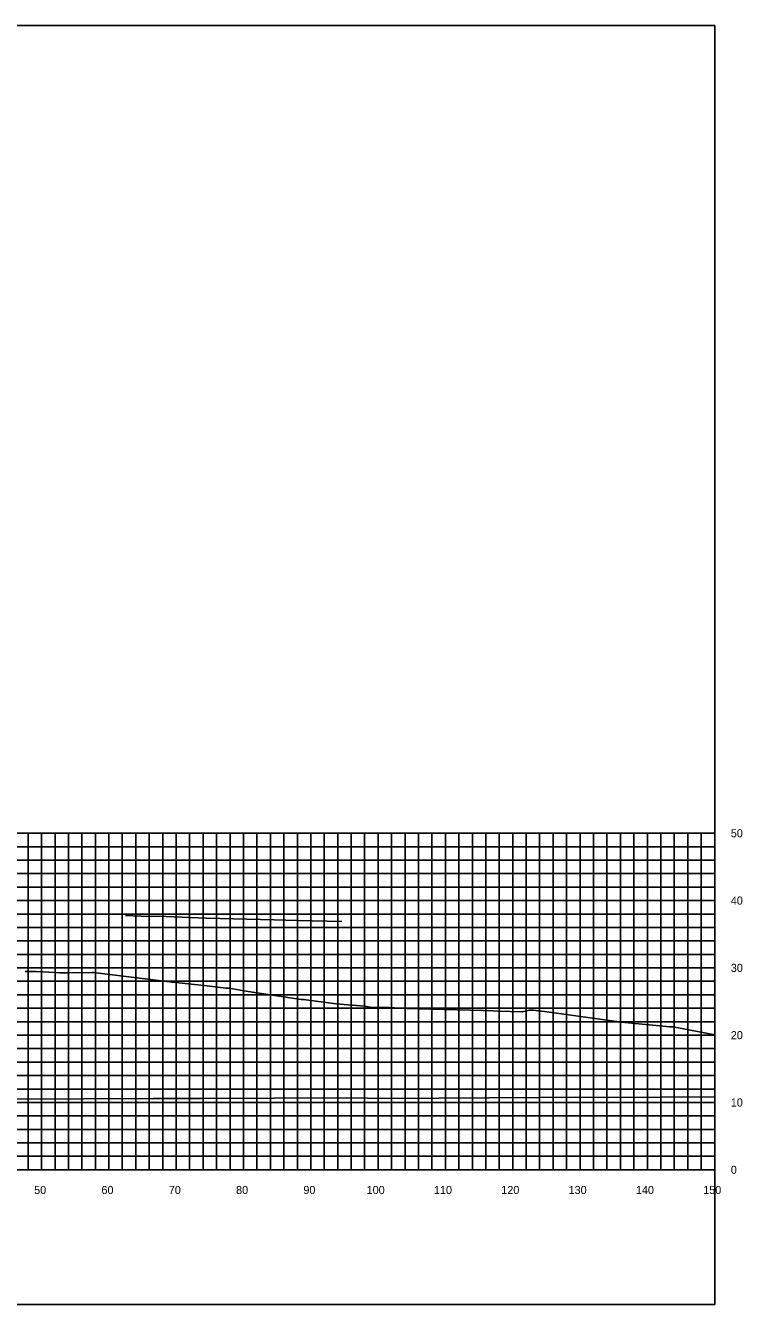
# Model space of a CAD drawing. Extents: x 1800880 to 1818864, y 245271 to 250560.
# Drawn here: x 1817987.5 to 1818094, y 249032.1 to 249222.1 of the extents above; entities that cross this region are included whole.
import ezdxf

# ---------------------------------------------------------------- set-up
doc = ezdxf.new("R2010")
doc.units = 0
for name, color, linetype in [('33', 7, 'Continuous'), ('CL-CNST', 7, 'Continuous'), ('DESIGN - DRAINAGE - Bridges', 7, 'Continuous'), ('Level 37', 7, 'Continuous'), ('Level 46', 7, 'Continuous'), ('Level 62', 7, 'Continuous')]:
    doc.layers.add(name, color=color, linetype=linetype)

msp = doc.modelspace()

# ---------------------------------------------------------------- linework, layer by layer
at = {"layer": 'CL-CNST'}
msp.add_lwpolyline([(1817987.44, 249081.54), (1817989.1, 249081.52), (1817989.1, 249081.52), (1817991.89, 249081.38), (1817992.6, 249081.34), (1817993.73, 249081.34), (1817997.4, 249081.38), (1817997.58, 249081.38), (1818009.29, 249079.93), (1818009.81, 249079.87), (1818014.48, 249079.37), (1818017.24, 249079.02), (1818017.66, 249079.02), (1818017.76, 249079.02), (1818019.94, 249078.67), (1818028.44, 249077.36), (1818028.77, 249077.36), (1818033.63, 249076.71), (1818037.85, 249076.36), (1818038.98, 249076.17), (1818039.04, 249076.17), (1818039.09, 249076.17), (1818039.14, 249076.16), (1818039.19, 249076.16), (1818039.23, 249076.16), (1818039.28, 249076.16), (1818039.32, 249076.16), (1818039.35, 249076.15), (1818039.39, 249076.15), (1818039.42, 249076.15), (1818039.44, 249076.15), (1818041.49, 249076.17), (1818042.27, 249076.11), (1818042.39, 249076.06), (1818047.6, 249075.93), (1818047.76, 249075.92), (1818055.49, 249075.71), (1818056.9, 249075.66), (1818057.68, 249075.65), (1818061.29, 249075.52), (1818062.34, 249075.78), (1818062.42, 249075.79), (1818062.5, 249075.79), (1818062.91, 249075.79), (1818062.93, 249075.79), (1818062.94, 249075.78), (1818062.96, 249075.78), (1818064.04, 249075.65), (1818064.08, 249075.65), (1818064.6, 249075.56), (1818076.01, 249074.01), (1818083.2, 249073.31), (1818083.53, 249073.31), (1818083.71, 249073.31), (1818089.87, 249072.11)], dxfattribs=at)
at = {"layer": 'DESIGN - DRAINAGE - Bridges'}
for p, q in [((1818089.87, 249052.06), (1818089.87, 249102.06)), ((1818089.93, 249102.06), (1818089.87, 249102.06)), ((1818089.93, 249092.06), (1818089.87, 249092.06)), ((1818089.93, 249082.06), (1818089.87, 249082.06)), ((1818089.93, 249072.06), (1818089.87, 249072.06)), ((1818089.93, 249062.06), (1818089.87, 249062.06)), ((1817789.87, 249052.06), (1818089.87, 249052.06)), ((1817989.87, 249052), (1817989.87, 249052.06)), ((1817999.87, 249052), (1817999.87, 249052.06)), ((1818009.87, 249052), (1818009.87, 249052.06)), ((1818019.87, 249052), (1818019.87, 249052.06)), ((1818029.87, 249052), (1818029.87, 249052.06)), ((1818039.87, 249052), (1818039.87, 249052.06)), ((1818049.87, 249052), (1818049.87, 249052.06)), ((1818059.87, 249052), (1818059.87, 249052.06)), ((1818069.87, 249052), (1818069.87, 249052.06)), ((1818079.87, 249052), (1818079.87, 249052.06)), ((1818089.87, 249052), (1818089.87, 249052.06)), ((1818089.93, 249052.06), (1818089.87, 249052.06))]:
    msp.add_line(p, q, dxfattribs=at)
at = {"layer": 'Level 37'}
msp.add_lwpolyline([(1817789.87, 249032.06), (1818089.87, 249032.06), (1818089.87, 249222.06), (1817789.87, 249222.06)], close=True, dxfattribs=at)
at = {"layer": 'Level 46'}
for p, q in [((1817789.87, 249102.06), (1818089.87, 249102.06)), ((1817987.87, 249052.06), (1817987.87, 249102.06)), ((1817989.87, 249052.06), (1817989.87, 249102.06)), ((1817991.87, 249052.06), (1817991.87, 249102.06)), ((1817993.87, 249052.06), (1817993.87, 249102.06)), ((1817995.87, 249052.06), (1817995.87, 249102.06)), ((1817997.87, 249052.06), (1817997.87, 249102.06)), ((1817999.87, 249052.06), (1817999.87, 249102.06)), ((1818001.87, 249052.06), (1818001.87, 249102.06)), ((1818003.87, 249052.06), (1818003.87, 249102.06)), ((1818005.87, 249052.06), (1818005.87, 249102.06)), ((1818007.87, 249052.06), (1818007.87, 249102.06)), ((1818009.87, 249052.06), (1818009.87, 249102.06)), ((1818011.87, 249052.06), (1818011.87, 249102.06)), ((1818013.87, 249052.06), (1818013.87, 249102.06)), ((1818015.87, 249052.06), (1818015.87, 249102.06)), ((1818017.87, 249052.06), (1818017.87, 249102.06)), ((1818019.87, 249052.06), (1818019.87, 249102.06)), ((1818021.87, 249052.06), (1818021.87, 249102.06)), ((1818023.87, 249052.06), (1818023.87, 249102.06)), ((1818025.87, 249052.06), (1818025.87, 249102.06)), ((1818027.87, 249052.06), (1818027.87, 249102.06)), ((1818029.87, 249052.06), (1818029.87, 249102.06)), ((1818031.87, 249052.06), (1818031.87, 249102.06)), ((1818033.87, 249052.06), (1818033.87, 249102.06)), ((1818035.87, 249052.06), (1818035.87, 249102.06)), ((1818037.87, 249052.06), (1818037.87, 249102.06)), ((1818039.87, 249052.06), (1818039.87, 249102.06)), ((1818041.87, 249052.06), (1818041.87, 249102.06)), ((1818043.87, 249052.06), (1818043.87, 249102.06)), ((1818045.87, 249052.06), (1818045.87, 249102.06)), ((1818047.87, 249052.06), (1818047.87, 249102.06)), ((1818049.87, 249052.06), (1818049.87, 249102.06)), ((1818051.87, 249052.06), (1818051.87, 249102.06)), ((1818053.87, 249052.06), (1818053.87, 249102.06)), ((1818055.87, 249052.06), (1818055.87, 249102.06)), ((1818057.87, 249052.06), (1818057.87, 249102.06)), ((1818059.87, 249052.06), (1818059.87, 249102.06)), ((1818061.87, 249052.06), (1818061.87, 249102.06)), ((1818063.87, 249052.06), (1818063.87, 249102.06)), ((1818065.87, 249052.06), (1818065.87, 249102.06)), ((1818067.87, 249052.06), (1818067.87, 249102.06)), ((1818069.87, 249052.06), (1818069.87, 249102.06)), ((1818071.87, 249052.06), (1818071.87, 249102.06)), ((1818073.87, 249052.06), (1818073.87, 249102.06)), ((1818075.87, 249052.06), (1818075.87, 249102.06)), ((1818077.87, 249052.06), (1818077.87, 249102.06)), ((1818079.87, 249052.06), (1818079.87, 249102.06)), ((1818081.87, 249052.06), (1818081.87, 249102.06)), ((1818083.87, 249052.06), (1818083.87, 249102.06)), ((1818085.87, 249052.06), (1818085.87, 249102.06)), ((1818087.87, 249052.06), (1818087.87, 249102.06)), ((1818089.87, 249052.06), (1818089.87, 249102.06)), ((1817789.87, 249100.06), (1818089.87, 249100.06)), ((1817789.87, 249098.06), (1818089.87, 249098.06)), ((1817789.87, 249096.06), (1818089.87, 249096.06)), ((1817789.87, 249094.06), (1818089.87, 249094.06)), ((1817789.87, 249092.06), (1818089.87, 249092.06)), ((1817789.87, 249090.06), (1818089.87, 249090.06)), ((1817789.87, 249088.06), (1818089.87, 249088.06)), ((1817789.87, 249086.06), (1818089.87, 249086.06)), ((1817789.87, 249084.06), (1818089.87, 249084.06)), ((1817789.87, 249082.06), (1818089.87, 249082.06)), ((1817789.87, 249080.06), (1818089.87, 249080.06)), ((1817789.87, 249078.06), (1818089.87, 249078.06)), ((1817789.87, 249076.06), (1818089.87, 249076.06)), ((1817789.87, 249074.06), (1818089.87, 249074.06)), ((1817789.87, 249072.06), (1818089.87, 249072.06)), ((1817789.87, 249070.06), (1818089.87, 249070.06)), ((1817789.87, 249068.06), (1818089.87, 249068.06)), ((1817789.87, 249066.06), (1818089.87, 249066.06)), ((1817789.87, 249064.06), (1818089.87, 249064.06)), ((1817789.87, 249062.06), (1818089.87, 249062.06)), ((1817789.87, 249060.06), (1818089.87, 249060.06)), ((1817789.87, 249058.06), (1818089.87, 249058.06)), ((1817789.87, 249056.06), (1818089.87, 249056.06)), ((1817789.87, 249054.06), (1818089.87, 249054.06)), ((1817789.87, 249052.06), (1818089.87, 249052.06))]:
    msp.add_line(p, q, dxfattribs=at)
at = {"layer": 'Level 62'}
for points in [[(1818002.33, 249089.85), (1818004.69, 249089.76), (1818008.36, 249089.67), (1818014.32, 249089.46), (1818024.43, 249089.22), (1818027.87, 249089.1), (1818034.47, 249088.95)], [(1817789.87, 249063.36), (1817791.59, 249063.34), (1817796.9, 249063.31), (1817819.35, 249063.09), (1817828.56, 249063.05), (1817847.1, 249062.91), (1817859.31, 249062.87), (1817874.86, 249062.72), (1817889.44, 249062.7), (1817902.61, 249062.61), (1817919.12, 249062.61), (1817930.37, 249062.53), (1817948.47, 249062.56), (1817958.12, 249062.49), (1817977.57, 249062.55), (1817985.88, 249062.53), (1818006.46, 249062.63), (1818013.63, 249062.64), (1818035.21, 249062.75), (1818041.39, 249062.65), (1818063.82, 249062.78), (1818069.14, 249062.84), (1818074.05, 249062.8), (1818089.87, 249062.9)]]:
    msp.add_lwpolyline(points, dxfattribs=at)

# ---------------------------------------------------------------- texts
for s, p in [('50', (1817988.77, 249048.46)), ('60', (1817998.77, 249048.46)), ('70', (1818008.77, 249048.46)), ('80', (1818018.77, 249048.46)), ('90', (1818028.77, 249048.46)), ('100', (1818038.17, 249048.46)), ('110', (1818048.17, 249048.46)), ('120', (1818058.17, 249048.46)), ('130', (1818068.17, 249048.46)), ('140', (1818078.17, 249048.46)), ('150', (1818088.17, 249048.46))]:
    msp.add_text(s, height=1.2).set_placement(p)
at = {"layer": '33'}
for s, p in [('50', (1818092.27, 249101.46)), ('40', (1818092.27, 249091.46)), ('30', (1818092.27, 249081.46)), ('20', (1818092.27, 249071.46)), ('10', (1818092.27, 249061.46)), ('0', (1818092.27, 249051.46))]:
    msp.add_text(s, height=1.2, dxfattribs=at).set_placement(p)

doc.saveas('drawing.dxf')
